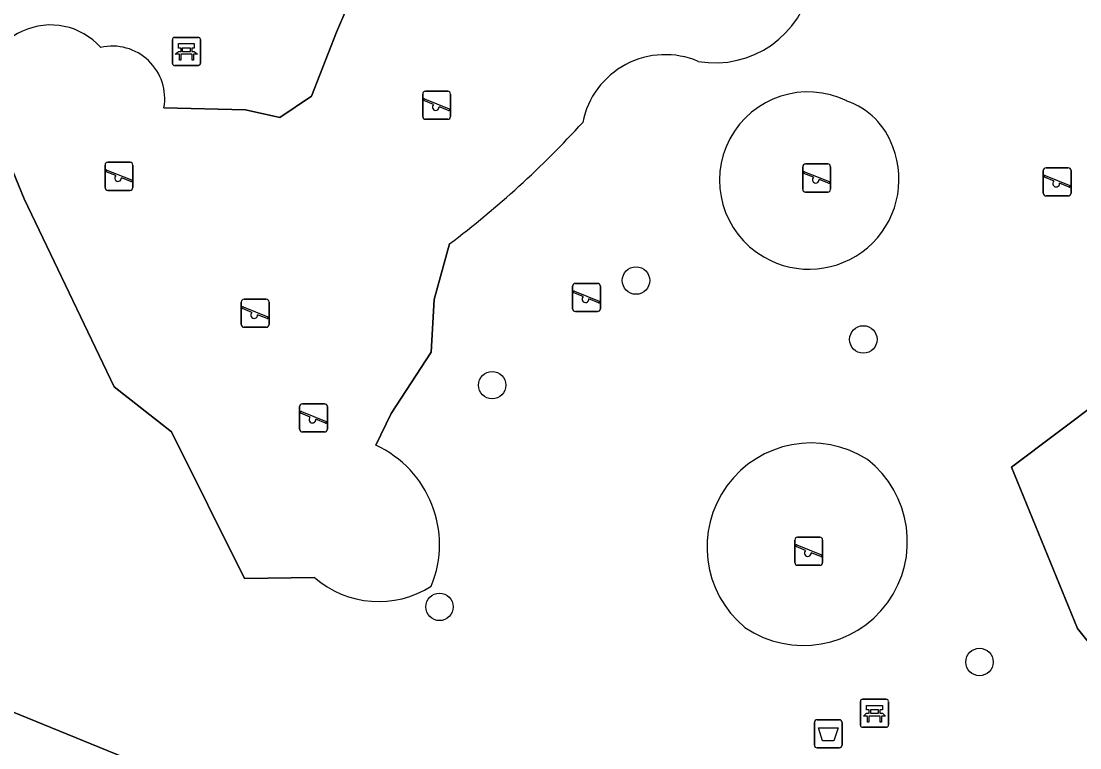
# Model space of a CAD drawing. Extents: x 163008 to 163854, y 382777 to 383982.
# Drawn here: x 163667.4 to 163705.08, y 383086.14 to 383112.01 of the extents above; entities that cross this region are included whole.
import ezdxf

# ---------------------------------------------------------------- set-up
doc = ezdxf.new("R2010")
doc.units = 0
for name, color, linetype in [('IMGEO_Afvalbak', 7, 'Continuous'), ('IMGEO_Bank', 7, 'Continuous'), ('IMGEO_Boom', 7, 'Continuous'), ('IMGEO_Groenvoorziening', 7, 'Continuous'), ('IMGEO_Hek', 7, 'Continuous'), ('IMGEO_Speelvoorziening', 7, 'Continuous'), ('IMGEO_Terreindeel_zand', 7, 'Continuous')]:
    doc.layers.add(name, color=color, linetype=linetype)

msp = doc.modelspace()

# ---------------------------------------------------------------- linework, layer by layer
at = {"layer": 'IMGEO_Afvalbak'}
for p, q in [((163695.631, 383086.242), (163695.631, 383087.042)), ((163695.631, 383087.042), (163695.631, 383086.242)), ((163695.731, 383087.142), (163696.521, 383087.142)), ((163696.521, 383087.142), (163695.731, 383087.142)), ((163696.621, 383087.042), (163696.621, 383086.242)), ((163696.621, 383086.242), (163696.621, 383087.042)), ((163696.521, 383086.142), (163695.731, 383086.142)), ((163695.731, 383086.142), (163696.521, 383086.142))]:
    msp.add_line(p, q, dxfattribs=at)
msp.add_lwpolyline([(163695.774, 383086.856), (163696.478, 383086.856), (163696.329, 383086.386), (163695.923, 383086.386), (163695.774, 383086.856)], dxfattribs=at)
for centre, start, end in [((163695.731, 383087.042), 90, 180), ((163695.731, 383087.042), 90, 180), ((163696.521, 383087.042), 0, 90), ((163696.521, 383087.042), 360, 90), ((163695.731, 383086.242), 180, 270), ((163695.731, 383086.242), 180, 270), ((163696.521, 383086.242), 270, 0), ((163696.521, 383086.242), 270, 0)]:
    msp.add_arc(centre, 0.1, start, end, dxfattribs=at)
at = {"layer": 'IMGEO_Bank'}
for p, q in [((163672.855, 383111.429), (163673.696, 383111.429)), ((163673.696, 383111.429), (163672.855, 383111.429)), ((163672.78, 383110.504), (163672.78, 383111.345)), ((163672.78, 383111.345), (163672.78, 383110.504)), ((163673.089, 383110.935), (163673.089, 383111.041)), ((163673.133, 383111.041), (163673.133, 383110.935)), ((163673.421, 383111.047), (163673.139, 383111.047)), ((163673.427, 383110.935), (163673.427, 383111.041)), ((163673.471, 383111.041), (163673.471, 383110.935)), ((163673.78, 383111.354), (163673.78, 383110.513)), ((163673.78, 383110.513), (163673.78, 383111.354)), ((163673.477, 383110.827), (163673.084, 383110.827)), ((163673.139, 383110.929), (163673.421, 383110.929)), ((163673.705, 383110.429), (163672.864, 383110.429)), ((163672.864, 383110.429), (163673.705, 383110.429)), ((163697.272, 383086.947), (163697.272, 383087.788)), ((163697.272, 383087.788), (163697.272, 383086.947)), ((163697.347, 383087.872), (163698.188, 383087.872)), ((163698.188, 383087.872), (163697.347, 383087.872)), ((163698.272, 383087.797), (163698.272, 383086.956)), ((163698.272, 383086.956), (163698.272, 383087.797)), ((163697.581, 383087.378), (163697.581, 383087.484)), ((163697.625, 383087.484), (163697.625, 383087.378)), ((163697.913, 383087.49), (163697.631, 383087.49)), ((163697.631, 383087.372), (163697.913, 383087.372)), ((163697.919, 383087.378), (163697.919, 383087.484)), ((163697.963, 383087.484), (163697.963, 383087.378)), ((163697.969, 383087.27), (163697.576, 383087.27)), ((163698.197, 383086.872), (163697.356, 383086.872)), ((163697.356, 383086.872), (163698.197, 383086.872))]:
    msp.add_line(p, q, dxfattribs=at)
for points in [[(163673.083, 383111.047), (163672.997, 383111.047), (163672.997, 383111.208), (163673.56, 383111.208), (163673.56, 383111.047), (163673.477, 383111.047)], [(163673.027, 383110.827), (163672.885, 383110.827), (163672.997, 383110.929), (163673.083, 383110.929)], [(163673.077, 383110.82), (163673.077, 383110.613), (163673.034, 383110.613), (163673.034, 383110.82)], [(163673.477, 383110.929), (163673.56, 383110.929), (163673.672, 383110.827), (163673.533, 383110.827)], [(163673.527, 383110.82), (163673.527, 383110.613), (163673.483, 383110.613), (163673.483, 383110.82)], [(163697.519, 383087.27), (163697.377, 383087.27), (163697.489, 383087.372), (163697.575, 383087.372)], [(163697.575, 383087.49), (163697.489, 383087.49), (163697.489, 383087.651), (163698.052, 383087.651), (163698.052, 383087.49), (163697.969, 383087.49)], [(163697.969, 383087.372), (163698.052, 383087.372), (163698.164, 383087.27), (163698.025, 383087.27)], [(163697.569, 383087.263), (163697.569, 383087.056), (163697.526, 383087.056), (163697.526, 383087.263)], [(163698.019, 383087.263), (163698.019, 383087.056), (163697.975, 383087.056), (163697.975, 383087.263)]]:
    msp.add_lwpolyline(points, dxfattribs=at)
for centre, radius, start, end in [((163672.858, 383111.351), 0.0779, 92.4484, 184.2845), ((163672.858, 383111.351), 0.0779, 92.4484, 184.2845), ((163673.702, 383111.351), 0.0779, 2.4484, 94.2845), ((163673.702, 383111.351), 0.0779, 2.4484, 94.2845), ((163673.082, 383111.04), 0.00671, 2.8957, 87.1043), ((163673.139, 383111.04), 0.00671, 92.8957, 177.1043), ((163673.421, 383111.04), 0.00671, 2.8957, 87.1043), ((163673.478, 383111.04), 0.00671, 92.8957, 177.1043), ((163673.027, 383110.82), 0.00671, 2.8957, 87.1043), ((163673.084, 383110.82), 0.00671, 92.8957, 177.1043), ((163673.082, 383110.936), 0.00671, 272.8957, 357.1043), ((163673.139, 383110.936), 0.00671, 182.8957, 267.1043), ((163673.421, 383110.936), 0.00671, 272.8957, 357.1043), ((163673.478, 383110.936), 0.00671, 182.8957, 267.1043), ((163673.476, 383110.82), 0.00671, 2.8957, 87.1043), ((163673.533, 383110.82), 0.00671, 92.8957, 177.1043), ((163672.858, 383110.507), 0.0779, 182.4484, 274.2845), ((163672.858, 383110.507), 0.0779, 182.4484, 274.2845), ((163673.702, 383110.507), 0.0779, 272.4484, 4.2845), ((163673.702, 383110.507), 0.0779, 272.4484, 4.2845), ((163697.35, 383087.794), 0.0779, 92.4484, 184.2845), ((163697.35, 383087.794), 0.0779, 92.4484, 184.2845), ((163698.194, 383087.794), 0.0779, 2.4484, 94.2845), ((163698.194, 383087.794), 0.0779, 2.4484, 94.2845), ((163697.574, 383087.483), 0.00671, 2.8957, 87.1043), ((163697.574, 383087.379), 0.00671, 272.8957, 357.1043), ((163697.631, 383087.483), 0.00671, 92.8957, 177.1043), ((163697.631, 383087.379), 0.00671, 182.8957, 267.1043), ((163697.913, 383087.483), 0.00671, 2.8957, 87.1043), ((163697.913, 383087.379), 0.00671, 272.8957, 357.1043), ((163697.97, 383087.483), 0.00671, 92.8957, 177.1043), ((163697.97, 383087.379), 0.00671, 182.8957, 267.1043), ((163697.35, 383086.95), 0.0779, 182.4484, 274.2845), ((163697.35, 383086.95), 0.0779, 182.4484, 274.2845), ((163697.519, 383087.263), 0.00671, 2.8957, 87.1043), ((163697.576, 383087.263), 0.00671, 92.8957, 177.1043), ((163697.968, 383087.263), 0.00671, 2.8957, 87.1043), ((163698.025, 383087.263), 0.00671, 92.8957, 177.1043), ((163698.194, 383086.95), 0.0779, 272.4484, 4.2845), ((163698.194, 383086.95), 0.0779, 272.4484, 4.2845)]:
    msp.add_arc(centre, radius, start, end, dxfattribs=at)
at = {"layer": 'IMGEO_Boom'}
for centre in [(163689.283, 383102.773), (163697.375, 383100.678), (163684.164, 383099.049), (163682.287, 383091.159), (163701.509, 383089.197)]:
    msp.add_circle(centre, 0.489, dxfattribs=at)
at = {"layer": 'IMGEO_Groenvoorziening'}
for points in [[(163651.938, 383093.599), (163714.654, 383068.002), (163725.671, 383139.799), (163725.721, 383140.138), (163718.17, 383141.248), (163718.136, 383139.733), (163721.075, 383139.327), (163719.071, 383125.948), (163720.61, 383125.712), (163718.335, 383110.478), (163715.712, 383110.88)], [(163672.48, 383108.922), (163675.379, 383108.854), (163676.607, 383108.581), (163677.733, 383109.331), (163678.62, 383111.616), (163678.995, 383112.469)], [(163677.835, 383092.208), (163675.345, 383092.174), (163672.753, 383097.392), (163670.706, 383098.996), (163667.5, 383105.681), (163666.067, 383109.16)], [(163682.645, 383104.078), (163682.099, 383102.1), (163681.997, 383100.224), (163680.564, 383098.041), (163680.018, 383096.915)], [(163707.889, 383087.257), (163706.397, 383088.649), (163704.998, 383090.394), (163702.655, 383096.13), (163707.474, 383099.766)], [(163714.38, 383064.486), (163714.654, 383068.002), (163651.938, 383093.599)]]:
    msp.add_lwpolyline(points, dxfattribs=at)
for centre, radius, start, end in [((163692.093, 383114.024), 3.501, 260.2544, 349.7754), ((163668.443, 383109.474), 2.396, 41.8014, 187.5234), ((163670.639, 383109.247), 1.87, 349.9952, 102.6607), ((163690.327, 383107.812), 3.001, 66.9871, 168.6654), ((163695.402, 383106.341), 3.145, 63.8664, 240.0358), ((163695.91, 383106.642), 2.67, 19.5564, 70.8294), ((163662.173, 383131.28), 34.045, 306.9653, 317.7791), ((163695.446, 383106.376), 3.198, 239.6692, 21.2658), ((163678.396, 383093.377), 3.892, 337.7108, 65.367), ((163695.517, 383093.286), 3.707, 57.3328, 230.5099), ((163695.242, 383093.486), 3.702, 235.7724, 52.0704), ((163680.119, 383094.807), 3.46, 228.6869, 302.8758)]:
    msp.add_arc(centre, radius, start, end, dxfattribs=at)
at = {"layer": 'IMGEO_Hek'}
msp.add_lwpolyline([(163668.146, 383152.551), (163671.878, 383176.79), (163672.946, 383177.576), (163673.417, 383178.311), (163676.436, 383180.421), (163676.757, 383180.227), (163679.151, 383179.843), (163697.534, 383177.061), (163726.338, 383172.701), (163723.797, 383155.311), (163727.894, 383154.735), (163725.721, 383140.138), (163725.671, 383139.799), (163714.654, 383068.002), (163651.938, 383093.599), (163652.08, 383093.941), (163660.107, 383112.661)], dxfattribs=at)
at = {"layer": 'IMGEO_Speelvoorziening'}
for p, q in [((163681.691, 383108.612), (163681.691, 383109.412)), ((163681.691, 383109.412), (163681.691, 383108.612)), ((163682.074, 383109.04), (163681.735, 383109.177)), ((163681.76, 383109.237), (163682.636, 383108.884)), ((163681.791, 383109.512), (163682.581, 383109.512)), ((163682.581, 383109.512), (163681.791, 383109.512)), ((163682.681, 383109.412), (163682.681, 383108.612)), ((163682.681, 383108.612), (163682.681, 383109.412)), ((163682.612, 383108.824), (163682.272, 383108.961)), ((163682.581, 383108.512), (163681.791, 383108.512)), ((163681.791, 383108.512), (163682.581, 383108.512)), ((163670.482, 383106.983), (163671.272, 383106.983)), ((163671.272, 383106.983), (163670.482, 383106.983)), ((163695.317, 383106.923), (163696.107, 383106.923)), ((163696.107, 383106.923), (163695.317, 383106.923)), ((163670.382, 383106.083), (163670.382, 383106.883)), ((163670.382, 383106.883), (163670.382, 383106.083)), ((163670.765, 383106.511), (163670.426, 383106.648)), ((163670.451, 383106.708), (163671.327, 383106.355)), ((163671.372, 383106.883), (163671.372, 383106.083)), ((163671.372, 383106.083), (163671.372, 383106.883)), ((163695.217, 383106.023), (163695.217, 383106.823)), ((163695.217, 383106.823), (163695.217, 383106.023)), ((163695.6, 383106.451), (163695.261, 383106.588)), ((163695.286, 383106.648), (163696.162, 383106.295)), ((163696.207, 383106.823), (163696.207, 383106.023)), ((163696.207, 383106.023), (163696.207, 383106.823)), ((163703.78, 383105.886), (163703.78, 383106.686)), ((163703.78, 383106.686), (163703.78, 383105.886)), ((163703.849, 383106.511), (163704.725, 383106.158)), ((163703.88, 383106.786), (163704.67, 383106.786)), ((163704.67, 383106.786), (163703.88, 383106.786)), ((163704.77, 383106.686), (163704.77, 383105.886)), ((163704.77, 383105.886), (163704.77, 383106.686)), ((163671.303, 383106.295), (163670.963, 383106.432)), ((163696.138, 383106.235), (163695.798, 383106.372)), ((163704.163, 383106.314), (163703.824, 383106.451)), ((163704.701, 383106.098), (163704.361, 383106.235)), ((163671.272, 383105.983), (163670.482, 383105.983)), ((163670.482, 383105.983), (163671.272, 383105.983)), ((163696.107, 383105.923), (163695.317, 383105.923)), ((163695.317, 383105.923), (163696.107, 383105.923)), ((163704.67, 383105.786), (163703.88, 383105.786)), ((163703.88, 383105.786), (163704.67, 383105.786)), ((163687.024, 383101.772), (163687.024, 383102.572)), ((163687.024, 383102.572), (163687.024, 383101.772)), ((163687.093, 383102.397), (163687.969, 383102.044)), ((163687.124, 383102.672), (163687.914, 383102.672)), ((163687.914, 383102.672), (163687.124, 383102.672)), ((163688.014, 383102.572), (163688.014, 383101.772)), ((163688.014, 383101.772), (163688.014, 383102.572)), ((163675.231, 383101.209), (163675.231, 383102.009)), ((163675.231, 383102.009), (163675.231, 383101.209)), ((163675.331, 383102.109), (163676.121, 383102.109)), ((163676.121, 383102.109), (163675.331, 383102.109)), ((163676.221, 383102.009), (163676.221, 383101.209)), ((163676.221, 383101.209), (163676.221, 383102.009)), ((163687.407, 383102.2), (163687.068, 383102.337)), ((163687.945, 383101.984), (163687.605, 383102.121)), ((163675.614, 383101.637), (163675.275, 383101.774)), ((163675.3, 383101.834), (163676.176, 383101.481)), ((163687.914, 383101.672), (163687.124, 383101.672)), ((163687.124, 383101.672), (163687.914, 383101.672)), ((163676.152, 383101.421), (163675.812, 383101.558)), ((163676.121, 383101.109), (163675.331, 383101.109)), ((163675.331, 383101.109), (163676.121, 383101.109)), ((163677.306, 383097.487), (163677.306, 383098.287)), ((163677.306, 383098.287), (163677.306, 383097.487)), ((163677.406, 383098.387), (163678.196, 383098.387)), ((163678.196, 383098.387), (163677.406, 383098.387)), ((163678.296, 383098.287), (163678.296, 383097.487)), ((163678.296, 383097.487), (163678.296, 383098.287)), ((163677.689, 383097.915), (163677.35, 383098.052)), ((163677.375, 383098.112), (163678.251, 383097.759)), ((163678.227, 383097.699), (163677.887, 383097.836)), ((163678.196, 383097.387), (163677.406, 383097.387)), ((163677.406, 383097.387), (163678.196, 383097.387)), ((163694.936, 383092.739), (163694.936, 383093.539)), ((163694.936, 383093.539), (163694.936, 383092.739)), ((163695.005, 383093.364), (163695.881, 383093.011)), ((163695.036, 383093.639), (163695.826, 383093.639)), ((163695.826, 383093.639), (163695.036, 383093.639)), ((163695.926, 383093.539), (163695.926, 383092.739)), ((163695.926, 383092.739), (163695.926, 383093.539)), ((163695.319, 383093.167), (163694.98, 383093.304)), ((163695.857, 383092.951), (163695.517, 383093.088)), ((163695.826, 383092.639), (163695.036, 383092.639)), ((163695.036, 383092.639), (163695.826, 383092.639))]:
    msp.add_line(p, q, dxfattribs=at)
for centre, radius, start, end in [((163681.791, 383109.412), 0.1, 90, 180), ((163681.791, 383109.412), 0.1, 90, 180), ((163681.748, 383109.207), 0.0327, 68.078, 248.078), ((163682.581, 383109.412), 0.1, 0, 90), ((163682.581, 383109.412), 0.1, 360, 90), ((163682.153, 383108.95), 0.12, 130.9928, 5.1632), ((163682.624, 383108.854), 0.0327, 248.078, 68.078), ((163681.791, 383108.612), 0.1, 180, 270), ((163681.791, 383108.612), 0.1, 180, 270), ((163682.581, 383108.612), 0.1, 270, 0), ((163682.581, 383108.612), 0.1, 270, 0), ((163670.482, 383106.883), 0.1, 90, 180), ((163670.482, 383106.883), 0.1, 90, 180), ((163671.272, 383106.883), 0.1, 0, 90), ((163671.272, 383106.883), 0.1, 360, 90), ((163695.317, 383106.823), 0.1, 90, 180), ((163695.317, 383106.823), 0.1, 90, 180), ((163696.107, 383106.823), 0.1, 0, 90), ((163696.107, 383106.823), 0.1, 360, 90), ((163670.439, 383106.678), 0.0327, 68.078, 248.078), ((163670.844, 383106.421), 0.12, 130.9928, 5.1632), ((163695.274, 383106.618), 0.0327, 68.078, 248.078), ((163703.88, 383106.686), 0.1, 90, 180), ((163703.88, 383106.686), 0.1, 90, 180), ((163703.837, 383106.481), 0.0327, 68.078, 248.078), ((163704.67, 383106.686), 0.1, 0, 90), ((163704.67, 383106.686), 0.1, 360, 90), ((163671.315, 383106.325), 0.0327, 248.078, 68.078), ((163695.679, 383106.361), 0.12, 130.9928, 5.1632), ((163696.15, 383106.265), 0.0327, 248.078, 68.078), ((163704.242, 383106.224), 0.12, 130.9928, 5.1632), ((163704.713, 383106.128), 0.0327, 248.078, 68.078), ((163670.482, 383106.083), 0.1, 180, 270), ((163670.482, 383106.083), 0.1, 180, 270), ((163671.272, 383106.083), 0.1, 270, 0), ((163671.272, 383106.083), 0.1, 270, 0), ((163695.317, 383106.023), 0.1, 180, 270), ((163695.317, 383106.023), 0.1, 180, 270), ((163696.107, 383106.023), 0.1, 270, 0), ((163696.107, 383106.023), 0.1, 270, 0), ((163703.88, 383105.886), 0.1, 180, 270), ((163703.88, 383105.886), 0.1, 180, 270), ((163704.67, 383105.886), 0.1, 270, 0), ((163704.67, 383105.886), 0.1, 270, 0), ((163687.124, 383102.572), 0.1, 90, 180), ((163687.124, 383102.572), 0.1, 90, 180), ((163687.081, 383102.367), 0.0327, 68.078, 248.078), ((163687.914, 383102.572), 0.1, 0, 90), ((163687.914, 383102.572), 0.1, 360, 90), ((163675.331, 383102.009), 0.1, 90, 180), ((163675.331, 383102.009), 0.1, 90, 180), ((163676.121, 383102.009), 0.1, 0, 90), ((163676.121, 383102.009), 0.1, 360, 90), ((163687.486, 383102.11), 0.12, 130.9928, 5.1632), ((163687.957, 383102.014), 0.0327, 248.078, 68.078), ((163675.288, 383101.804), 0.0327, 68.078, 248.078), ((163675.693, 383101.547), 0.12, 130.9928, 5.1632), ((163687.124, 383101.772), 0.1, 180, 270), ((163687.124, 383101.772), 0.1, 180, 270), ((163687.914, 383101.772), 0.1, 270, 0), ((163687.914, 383101.772), 0.1, 270, 0), ((163676.164, 383101.451), 0.0327, 248.078, 68.078), ((163675.331, 383101.209), 0.1, 180, 270), ((163675.331, 383101.209), 0.1, 180, 270), ((163676.121, 383101.209), 0.1, 270, 0), ((163676.121, 383101.209), 0.1, 270, 0), ((163677.406, 383098.287), 0.1, 90, 180), ((163677.406, 383098.287), 0.1, 90, 180), ((163678.196, 383098.287), 0.1, 0, 90), ((163678.196, 383098.287), 0.1, 360, 90), ((163677.363, 383098.082), 0.0327, 68.078, 248.078), ((163677.768, 383097.825), 0.12, 130.9928, 5.1632), ((163677.406, 383097.487), 0.1, 180, 270), ((163677.406, 383097.487), 0.1, 180, 270), ((163678.196, 383097.487), 0.1, 270, 0), ((163678.196, 383097.487), 0.1, 270, 0), ((163678.239, 383097.729), 0.0327, 248.078, 68.078), ((163695.036, 383093.539), 0.1, 90, 180), ((163695.036, 383093.539), 0.1, 90, 180), ((163694.993, 383093.334), 0.0327, 68.078, 248.078), ((163695.826, 383093.539), 0.1, 0, 90), ((163695.826, 383093.539), 0.1, 360, 90), ((163695.398, 383093.077), 0.12, 130.9928, 5.1632), ((163695.869, 383092.981), 0.0327, 248.078, 68.078), ((163695.036, 383092.739), 0.1, 180, 270), ((163695.036, 383092.739), 0.1, 180, 270), ((163695.826, 383092.739), 0.1, 270, 0), ((163695.826, 383092.739), 0.1, 270, 0)]:
    msp.add_arc(centre, radius, start, end, dxfattribs=at)
at = {"layer": 'IMGEO_Terreindeel_zand'}
for points in [[(163678.995, 383112.469), (163678.62, 383111.616), (163677.733, 383109.331), (163676.607, 383108.581), (163675.379, 383108.854), (163672.48, 383108.922)], [(163666.067, 383109.16), (163667.5, 383105.681), (163670.706, 383098.996), (163672.753, 383097.392), (163675.345, 383092.174), (163677.835, 383092.208)], [(163680.018, 383096.915), (163680.564, 383098.041), (163681.997, 383100.224), (163682.099, 383102.1), (163682.645, 383104.078)], [(163707.474, 383099.766), (163702.655, 383096.13), (163704.998, 383090.394), (163706.397, 383088.649), (163707.889, 383087.257)]]:
    msp.add_lwpolyline(points, dxfattribs=at)
for centre, radius, start, end in [((163692.093, 383114.024), 3.501, 260.2544, 349.7754), ((163668.443, 383109.474), 2.396, 41.8014, 187.5234), ((163670.639, 383109.247), 1.87, 349.9952, 102.6607), ((163690.327, 383107.812), 3.001, 66.9871, 168.6654), ((163695.402, 383106.341), 3.145, 63.8664, 240.0358), ((163695.91, 383106.642), 2.67, 19.5564, 70.8294), ((163662.173, 383131.28), 34.045, 306.9653, 317.7791), ((163695.446, 383106.376), 3.198, 239.6692, 21.2658), ((163678.396, 383093.377), 3.892, 337.7108, 65.367), ((163695.517, 383093.286), 3.707, 57.3328, 230.5099), ((163695.242, 383093.486), 3.702, 235.7724, 52.0704), ((163680.119, 383094.807), 3.46, 228.6869, 302.8758)]:
    msp.add_arc(centre, radius, start, end, dxfattribs=at)

doc.saveas('drawing.dxf')
